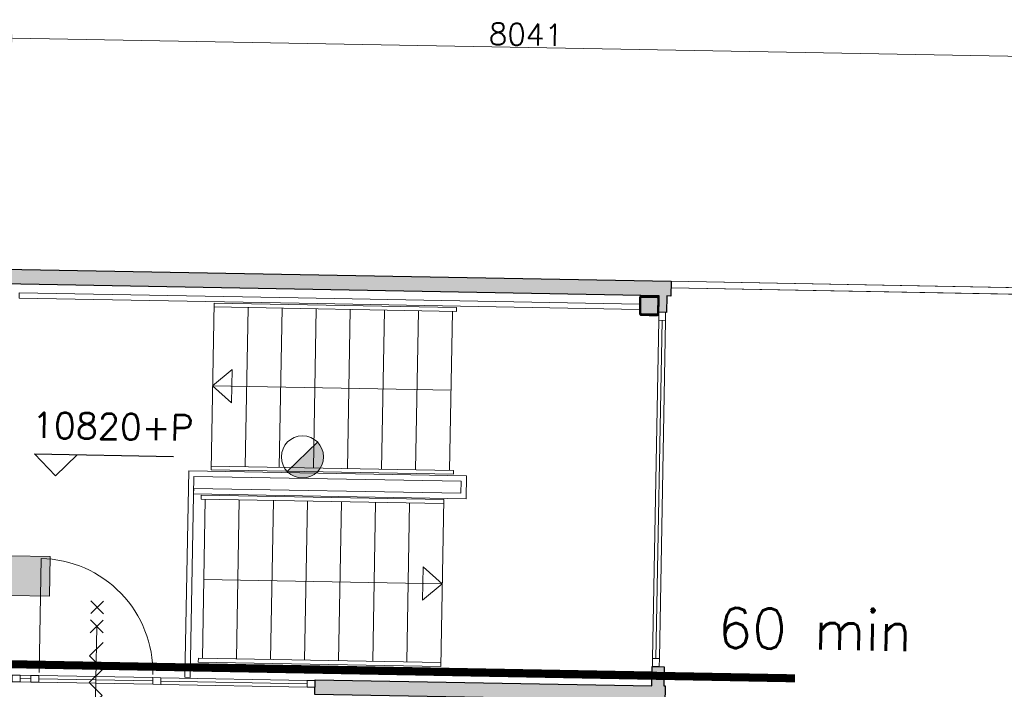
# Model space of a CAD drawing. Header units: millimetres. Extents: x -13022 to 1371524, y -38729 to 632593.
# Tile 361 of 381: x 1155392 to 1162761, y 17879 to 22892. Entities that reach past the tile are written whole.
import ezdxf

# ---------------------------------------------------------------- set-up
doc = ezdxf.new("R2010")
doc.units = ezdxf.units.MM
doc.header["$LTSCALE"] = 35
doc.set_wipeout_variables(frame=1)
doc.linetypes.add('AI9-LType1', pattern=[1.69333, 0.846665, -0.846665])
doc.linetypes.add('DASHED', pattern=[200, 100, -100])
for name, color, linetype, lineweight in [('Al65----_beveiliging-inst', 92, 'Continuous', 9), ('B6 TEKST', 7, 'Continuous', 25), ('B95 tekst', 7, 'Continuous', 25), ('brandveiligheid voorzieningen', 10, 'Continuous', 9)]:
    doc.layers.add(name, color=color, linetype=linetype, lineweight=lineweight)
for name, color, linetype in [('LAYER102', 1, 'Continuous'), ('LAYER111', 7, 'Continuous'), ('LAYER24', 7, 'Continuous'), ('LAYER28', 7, 'Continuous'), ('LAYER30', 7, 'Continuous'), ('LAYER31', 7, 'Continuous')]:
    doc.layers.add(name, color=color, linetype=linetype)
doc.styles.add('Algemeen', font='simplex.shx', dxfattribs={"height": 2.5})
doc.styles.add('SIMPLEX', font='SIMPLEX.SHX', dxfattribs={"width": 0.75})
doc.styles.get("Standard").update_dxf_attribs({"font": 'simplex.shx'})
doc.dimstyles.new('~R----C~', dxfattribs={"dimtxt": 162, "dimasz": 180, "dimexe": 0.18, "dimexo": 0.0625, "dimgap": 16.2, "dimtad": 1, "dimdec": 0, "dimzin": 0, "dimdsep": 46, "dimtxsty": 'Standard', "dimcen": 0.09, "dimse1": 1, "dimse2": 1, "dimclrd": 7, "dimadec": 0, "dimazin": 0, "dimtfac": 1, "dimtdec": 4, "dimtmove": 0, "dimatfit": 3, "dimfxl": 1, "dimtolj": 1, "dimtzin": 0, "dimlwd": 13, "dimarcsym": 0})

# ---------------------------------------------------------------- blocks, each defined once
blk = doc.blocks.new('*D127')
at = {"layer": 'Defpoints', "color": 0, "linetype": 'Continuous', "transparency": 16777216}
for p in [(1163198.6, 22611.5), (1155127.6, 21026), (1163167.4, 20881.2)]:
    blk.add_point(p, dxfattribs=at)
at = {"layer": 'LAYER102', "color": 7, "linetype": 'Continuous', "lineweight": 13, "transparency": 16777216}
blk.add_line((1155338.7, 22753), (1163018.6, 22614.8), dxfattribs=at)
at = {"layer": 'LAYER102', "color": 7, "linetype": 'Continuous', "transparency": 16777216}
for points in [[(1155339.2, 22783), (1155338.1, 22723), (1155158.7, 22756.3)], [(1163019.2, 22644.8), (1163018.1, 22584.8), (1163198.6, 22611.5)]]:
    blk.add_solid(points, dxfattribs=at)
at = {"layer": 'LAYER102', "color": 0, "linetype": 'Continuous', "transparency": 16777216, "insert": (1159180.4, 22781.1), "char_height": 162, "attachment_point": 5, "rotation": 358.96863}
blk.add_mtext('\\A1;8041', dxfattribs=at)
blk = doc.blocks.new('Brandmelder')
at = {"layer": 'brandveiligheid voorzieningen'}
blk.add_hatch(color=256, dxfattribs=at).paths.add_polyline_path([(76.62, -89.8, 0.198912), (75.85, -87.94), (72.13, -91.66, 0.668179)])
blk.add_line((72.13, -91.66), (75.85, -87.94), dxfattribs=at)
blk.add_circle((73.99, -89.8), 2.63, dxfattribs=at)
blk = doc.blocks.new('Kleefmagneet')
at = {"layer": 'Al65----_beveiliging-inst', "linetype": 'Continuous'}
blk.add_hatch(color=92, dxfattribs=at).paths.add_polyline_path([(76.19, -67.42), (71.25, -67.42), (71.25, -72.36), (76.19, -72.36)])
at = {"layer": 'Al65----_beveiliging-inst', "color": 92, "linetype": 'Continuous'}
blk.add_lwpolyline([(71.25, -72.36), (76.19, -72.36), (76.19, -67.42), (71.25, -67.42)], close=True, dxfattribs=at)

msp = doc.modelspace()

# ---------------------------------------------------------------- hatches: boundary and pattern name
at = {"layer": 'LAYER111', "linetype": 'Continuous', "lineweight": 5}
for points in [[(1160044.477, 20689.361, -0.4147285), (1160039.568, 20694.451), (1160041.656, 20810.432, -0.41387036), (1160046.745, 20815.341), (1160162.726, 20813.253, -0.41347007), (1160167.635, 20808.164), (1160165.547, 20692.183, -0.41392758), (1160160.458, 20687.273)], [(1157603.283, 17950.546), (1160123.02, 17906.294), (1160125.608, 18050.02), (1160215.593, 18048.4), (1160213.006, 17904.674), (1160222.691, 17904.499), (1160198.12, 16539.595), (1160098.448, 16541.39), (1160121.04, 17796.311), (1157601.303, 17840.564)]]:
    msp.add_hatch(color=254, dxfattribs=at).paths.add_polyline_path(points, flags=0)

# ---------------------------------------------------------------- linework, layer by layer
at = {"layer": 'Al65----_beveiliging-inst', "color": 92, "linetype": 'AI9-LType1', "lineweight": 0, "ltscale": 0.1, "const_width": 60, "flags": 128}
msp.add_lwpolyline([(1154066.947, 18805.931), (1154950.846, 18073.941), (1160344.767, 17976.836), (1160344.767, 17976.836), (1160344.767, 17976.836), (1160344.767, 17976.836), (1161195.006, 17961.529)], dxfattribs=at)
at = {"layer": 'B95 tekst'}
for p, q in [((1155502.274, 19640.896), (1156543.989, 19622.143)), ((1155502.274, 19640.896), (1155659.37, 19478.041)), ((1155822.225, 19635.136), (1155659.37, 19478.041))]:
    msp.add_line(p, q, dxfattribs=at)
at = {"layer": 'LAYER24', "color": 7, "linetype": 'Continuous', "lineweight": 18}
for points in [[(1156846.671, 20770.575), (1156824.179, 19521.23)], [(1156846.141, 20741.158), (1158660.847, 20708.488), (1158661.377, 20737.905), (1156846.671, 20770.575)], [(1157101.089, 20735.966), (1157079.667, 19546.034)], [(1157356.048, 20731.376), (1157334.626, 19541.444)], [(1157611.007, 20726.81), (1157589.585, 19536.878)], [(1157865.965, 20722.197), (1157844.543, 19532.264)], [(1158120.924, 20717.607), (1158099.502, 19527.674)], [(1158375.883, 20713.04), (1158354.461, 19523.108)], [(1158630.842, 20708.45), (1158609.42, 19518.518)], [(1156978.252, 20023.882), (1156835.525, 20151.472), (1156982.752, 20273.842), (1156978.252, 20023.882)], [(1156835.525, 20151.472), (1158620.236, 20119.342)], [(1156824.179, 19521.23), (1158638.885, 19488.561), (1158639.415, 19517.978), (1156824.709, 19550.648)], [(1158565.46, 19298.93), (1156750.754, 19331.6), (1156750.224, 19302.182), (1158564.93, 19269.513)], [(1156758.798, 18111.71), (1156780.22, 19301.642)], [(1157013.756, 18107.12), (1157035.178, 19297.052)], [(1157268.715, 18102.554), (1157290.137, 19292.486)], [(1157523.674, 18097.964), (1157545.096, 19287.896)], [(1157778.632, 18093.35), (1157800.054, 19283.283)], [(1158033.591, 18088.784), (1158055.013, 19278.716)], [(1158288.55, 18084.194), (1158309.972, 19274.126)], [(1158542.968, 18049.585), (1158565.46, 19298.93)], [(1158411.387, 18796.278), (1158554.114, 18668.688), (1158406.887, 18546.319), (1158411.387, 18796.278)], [(1158554.114, 18668.688), (1156769.341, 18700.819)], [(1158543.498, 18079.003), (1156728.792, 18111.672), (1156728.262, 18082.255), (1158542.968, 18049.585)]]:
    msp.add_lwpolyline(points, dxfattribs=at)
at = {"layer": 'LAYER24', "color": 7, "linetype": 'DASHED', "lineweight": 18}
for points in [[(1156846.671, 20770.575), (1156824.179, 19521.23)], [(1156846.141, 20741.158), (1158660.847, 20708.488), (1158661.377, 20737.905), (1156846.671, 20770.575)], [(1157101.089, 20735.966), (1157079.667, 19546.034)], [(1157356.048, 20731.376), (1157334.626, 19541.444)], [(1157611.007, 20726.81), (1157589.585, 19536.878)], [(1157865.965, 20722.197), (1157844.543, 19532.264)], [(1158120.924, 20717.607), (1158099.502, 19527.674)], [(1158375.883, 20713.04), (1158354.461, 19523.108)], [(1158630.842, 20708.45), (1158609.42, 19518.518)], [(1156824.179, 19521.23), (1158638.885, 19488.561), (1158639.415, 19517.978), (1156824.709, 19550.648)], [(1158565.46, 19298.93), (1156750.754, 19331.6), (1156750.224, 19302.182), (1158564.93, 19269.513)], [(1156758.798, 18111.71), (1156780.22, 19301.642)], [(1157013.756, 18107.12), (1157035.178, 19297.052)], [(1157268.715, 18102.554), (1157290.137, 19292.486)], [(1157523.674, 18097.964), (1157545.096, 19287.896)], [(1157778.632, 18093.35), (1157800.054, 19283.283)], [(1158033.591, 18088.784), (1158055.013, 19278.716)], [(1158288.55, 18084.194), (1158309.972, 19274.126)], [(1158542.968, 18049.585), (1158565.46, 19298.93)], [(1158543.498, 18079.003), (1156728.792, 18111.672), (1156728.262, 18082.255), (1158542.968, 18049.585)]]:
    msp.add_lwpolyline(points, dxfattribs=at)
at = {"layer": 'LAYER28', "color": 7, "linetype": 'Continuous', "lineweight": 18}
for points in [[(1160267.531, 20933.417), (1163166.928, 20880.751), (1163095.489, 16912.535), (1163400.752, 16907.039)], [(1160266.631, 20883.425), (1163116.036, 20831.667), (1163044.597, 16863.443), (1163399.852, 16857.048)], [(1157475.034, 20809.38), (1155387.559, 20846.96), (1155386.839, 20806.967), (1157483.562, 20769.22)]]:
    msp.add_lwpolyline(points, dxfattribs=at)
at = {"layer": 'LAYER28', "color": 7, "linetype": 'DASHED', "lineweight": 18}
for points in [[(1160267.531, 20933.417), (1163166.928, 20880.751), (1163095.489, 16912.535), (1163400.752, 16907.039)], [(1160266.631, 20883.425), (1163116.036, 20831.667), (1163044.597, 16863.443), (1163399.852, 16857.048)], [(1157475.034, 20809.38), (1155387.559, 20846.96), (1155386.839, 20806.967), (1157483.562, 20769.22)]]:
    msp.add_lwpolyline(points, dxfattribs=at)
at = {"layer": 'LAYER28', "color": 7, "linetype": 'Continuous', "lineweight": 25}
msp.add_lwpolyline([(1160175.546, 20692.003), (1160177.634, 20807.984, 0.41421358), (1160162.906, 20823.251), (1160046.925, 20825.339, 0.41421358), (1160031.657, 20810.612), (1160029.569, 20694.63, 0.41421358), (1160044.297, 20679.363), (1160160.278, 20677.275, 0.41421358), (1160175.546, 20692.003)], format="xyb", close=True, dxfattribs=at)
msp.add_lwpolyline([(1160175.546, 20692.003), (1160177.634, 20807.984, 0.41421358), (1160162.906, 20823.251), (1160046.925, 20825.339, 0.41421358), (1160031.657, 20810.612), (1160029.569, 20694.63, 0.41421358), (1160044.297, 20679.363), (1160160.278, 20677.275, 0.41421358), (1160175.546, 20692.003)], format="xyb", close=True, dxfattribs=at)
at = {"layer": 'LAYER28', "color": 7, "linetype": 'Continuous', "lineweight": 18}
for points in [[(1156694.163, 19382.634), (1158693.839, 19346.635), (1158695.476, 19437.526), (1156695.8, 19473.526), (1156668.705, 17968.488), (1156628.711, 17969.208), (1156656.526, 19514.239), (1158736.189, 19476.8), (1158733.113, 19305.921), (1156693.443, 19342.641)], [(1156670.592, 18073.323), (1160124.908, 18011.136), (1160124.19, 17971.283), (1156669.875, 18033.47)]]:
    msp.add_lwpolyline(points, close=True, dxfattribs=at)
at = {"layer": 'LAYER28', "color": 7, "linetype": 'DASHED', "lineweight": 18}
for points in [[(1156694.163, 19382.634), (1158693.839, 19346.635), (1158695.476, 19437.526), (1156695.8, 19473.526), (1156668.705, 17968.488), (1156628.711, 17969.208), (1156656.526, 19514.239), (1158736.189, 19476.8), (1158733.113, 19305.921), (1156693.443, 19342.641)], [(1156670.592, 18073.323), (1160124.908, 18011.136), (1160124.19, 17971.283), (1156669.875, 18033.47)]]:
    msp.add_lwpolyline(points, close=True, dxfattribs=at)
at = {"layer": 'LAYER28', "color": 7, "linetype": 'Continuous', "lineweight": 25}
msp.add_lwpolyline([(1157603.283, 17950.546), (1160123.02, 17906.294), (1160125.608, 18050.02), (1160215.593, 18048.4), (1160213.006, 17904.674), (1160222.691, 17904.499), (1160198.12, 16539.595), (1160098.448, 16541.39), (1160121.04, 17796.311), (1157601.303, 17840.564)], close=True, dxfattribs=at)
at = {"layer": 'LAYER30', "color": 7, "linetype": 'Continuous', "lineweight": 18}
for points in [[(1155922.985, 18445.856), (1156019.815, 18539.269)], [(1156018.103, 18444.143), (1155924.698, 18540.981)], [(1155920.417, 18303.191), (1156017.247, 18396.589)], [(1156015.534, 18301.479), (1155922.129, 18398.301)], [(1155968.832, 18349.89), (1155954.432, 17550.02)], [(1156016.664, 18229.009), (1155914.88, 18130.826), (1156013.064, 18029.042), (1155911.28, 17930.858), (1156009.554, 17834.073), (1155907.86, 17740.889), (1156006.224, 17649.103)], [(1155476.036, 17983.701), (1155396.049, 17985.141)], [(1155536.026, 17982.621), (1156388.138, 17967.281)], [(1155475.136, 17933.709), (1155395.149, 17935.149)], [(1155475.586, 17958.705), (1155395.599, 17960.145)], [(1155535.126, 17932.629), (1156387.238, 17917.289)], [(1155535.576, 17957.625), (1156387.688, 17942.285)], [(1156447.228, 17916.209), (1157542.301, 17896.494)], [(1156447.678, 17941.205), (1157542.751, 17921.49)], [(1156448.128, 17966.201), (1157543.201, 17946.486)]]:
    msp.add_lwpolyline(points, dxfattribs=at)
for points in [[(1160127.982, 18049.978), (1160129.062, 18109.968), (1160179.054, 18109.068), (1160177.974, 18049.078)], [(1155395.149, 17935.149), (1155335.158, 17936.229), (1155336.058, 17986.221), (1155396.049, 17985.141)], [(1155476.036, 17983.701), (1155536.026, 17982.621), (1155535.126, 17932.629), (1155475.136, 17933.709)], [(1155535.126, 17932.629), (1155475.136, 17933.709), (1155476.036, 17983.701), (1155536.026, 17982.621)], [(1156388.138, 17967.281), (1156448.128, 17966.201), (1156447.228, 17916.209), (1156387.238, 17917.289)], [(1156388.138, 17967.281), (1156448.128, 17966.201), (1156447.228, 17916.209), (1156387.238, 17917.289)], [(1157543.201, 17946.486), (1157603.191, 17945.406), (1157602.291, 17895.414), (1157542.301, 17896.494)]]:
    msp.add_lwpolyline(points, close=True, dxfattribs=at)
at = {"layer": 'LAYER31', "color": 7, "linetype": 'Continuous', "lineweight": 18}
msp.add_lwpolyline([(1155536.45, 18006.195), (1155551.791, 18858.307, -0.41421361), (1156388.562, 17990.855)], format="xyb", dxfattribs=at)

# ---------------------------------------------------------------- block references
at = {"layer": 'Al65----_beveiliging-inst', "xscale": 60, "yscale": 60, "zscale": 60, "rotation": 358.9686325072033}
for name, p in [('Brandmelder', (1153166.547, 25086.135)), ('Kleefmagneet', (1151121.169, 22999.163))]:
    msp.add_blockref(name, p, dxfattribs=at)

# ---------------------------------------------------------------- texts
at = {"layer": 'B6 TEKST', "style": 'SIMPLEX'}
msp.add_text('10820+P', height=192, rotation=358.9686325, dxfattribs=at).set_placement((1155481.775, 19762.268))
at = {"layer": 'B95 tekst', "style": 'Algemeen'}
msp.add_text('60 min', height=300, rotation=358.9686325, dxfattribs=at).set_placement((1160614.815, 18190.678))

# ---------------------------------------------------------------- dimensions: what is measured, and where the dimension line sits
at = {"layer": 'LAYER102', "color": 7, "linetype": 'Continuous'}
dim = msp.add_linear_dim(base=(1163198.586, 22611.517), p1=(1155127.551, 21025.951), p2=(1163167.436, 20881.211), angle=358.9686325, dimstyle='~R----C~', dxfattribs=at)
dim.commit()
dim.dimension.update_dxf_attribs({"geometry": '*D127', "text_midpoint": (1159180.394, 22781.071)})

# ---------------------------------------------------------------- next in the draw order: wipeouts: each hides what was drawn before it
at = {"linetype": 'Continuous'}
msp.add_wipeout([(1160044.297, 20679.363), (1160036.834, 20681.505), (1160031.434, 20687.096), (1160029.569, 20694.63), (1160031.657, 20810.612), (1160033.792, 20818.074), (1160039.39, 20823.467), (1160046.925, 20825.339), (1160162.906, 20823.251), (1160170.369, 20821.109), (1160175.769, 20815.519), (1160177.634, 20807.984), (1160175.546, 20692.003), (1160173.411, 20684.54), (1160167.813, 20679.147), (1160160.278, 20677.275), (1160102.288, 20678.319), (1160102.468, 20688.317), (1160160.458, 20687.273), (1160164.015, 20688.67), (1160165.547, 20692.183), (1160167.635, 20808.164), (1160166.231, 20811.729), (1160162.726, 20813.253), (1160046.745, 20815.341), (1160043.188, 20813.944), (1160041.656, 20810.432), (1160039.568, 20694.451), (1160040.973, 20690.886), (1160044.477, 20689.361), (1160102.468, 20688.317), (1160102.288, 20678.319)], dxfattribs=at).dxf.layer = 'LAYER111'

# ---------------------------------------------------------------- next in the draw order: hatches: boundary and pattern name
at = {"layer": 'LAYER111', "linetype": 'Continuous', "lineweight": 5}
msp.add_hatch(color=254, dxfattribs=at).paths.add_polyline_path([(1155127.551, 21025.951), (1160267.531, 20933.417), (1160265.551, 20823.435), (1160234.431, 20823.995), (1160232.211, 20700.687), (1160175.72, 20701.704), (1160177.94, 20825.012), (1155125.571, 20915.969)], flags=0)
at = {"layer": 'LAYER28', "linetype": 'Continuous', "lineweight": 13}
h = msp.add_hatch(dxfattribs=at)
h.set_pattern_fill('~A--FYV~', angle=-1.0313675, style=0, pattern_type=0)
h.set_pattern_definition([(43.96863251, (848492.37885, 130822.67673), (-0.20827933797, 0.21591600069), []), (43.96863251, (848492.38266, 130822.88882), (-0.20827933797, 0.21591600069), [])])
h.paths.add_polyline_path([(1160102.288, 20678.319), (1160102.468, 20688.317), (1160044.477, 20689.361, -0.41421358), (1160039.568, 20694.451), (1160041.656, 20810.432, -0.41421358), (1160046.745, 20815.341), (1160162.726, 20813.253, -0.41421358), (1160167.635, 20808.164), (1160165.547, 20692.183, -0.41421358), (1160160.458, 20687.273), (1160102.468, 20688.317), (1160102.288, 20678.319), (1160160.278, 20677.275, 0.41421358), (1160175.546, 20692.003), (1160177.634, 20807.984, 0.41421358), (1160162.906, 20823.251), (1160046.925, 20825.339, 0.41421358), (1160031.657, 20810.612), (1160029.569, 20694.63, 0.41421358), (1160044.297, 20679.363)], flags=0)

# ---------------------------------------------------------------- next in the draw order: linework, layer by layer
at = {"layer": 'LAYER28', "color": 7, "linetype": 'Continuous', "lineweight": 25}
msp.add_lwpolyline([(1155127.551, 21025.951), (1160267.531, 20933.417), (1160265.551, 20823.435), (1160234.431, 20823.995), (1160232.211, 20700.687), (1160175.72, 20701.704), (1160177.94, 20825.012), (1155125.571, 20915.969)], close=True, dxfattribs=at)
at = {"layer": 'LAYER28', "color": 7, "linetype": 'Continuous', "lineweight": 18}
msp.add_lwpolyline([(1157475.034, 20809.38), (1160030.807, 20763.369), (1160030.087, 20723.376), (1157483.562, 20769.22)], dxfattribs=at)
at = {"layer": 'LAYER28', "color": 7, "linetype": 'DASHED', "lineweight": 18}
msp.add_lwpolyline([(1157475.034, 20809.38), (1160030.807, 20763.369), (1160030.087, 20723.376), (1157483.562, 20769.22)], dxfattribs=at)
at = {"layer": 'LAYER28', "color": 7, "linetype": 'Continuous', "lineweight": 25}
msp.add_lwpolyline([(1160102.288, 20678.319), (1160102.468, 20688.317), (1160044.477, 20689.361, -0.41421358), (1160039.568, 20694.451), (1160041.656, 20810.432, -0.41421358), (1160046.745, 20815.341), (1160162.726, 20813.253, -0.41421358), (1160167.635, 20808.164), (1160165.547, 20692.183, -0.41421358), (1160160.458, 20687.273), (1160102.468, 20688.317), (1160102.288, 20678.319), (1160160.278, 20677.275, 0.41421358), (1160175.546, 20692.003), (1160177.634, 20807.984, 0.41421358), (1160162.906, 20823.251), (1160046.925, 20825.339, 0.41421358), (1160031.657, 20810.612), (1160029.569, 20694.63, 0.41421358), (1160044.297, 20679.363)], format="xyb", close=True, dxfattribs=at)
at = {"layer": 'LAYER30', "color": 7, "linetype": 'Continuous', "lineweight": 18}
for points in [[(1160129.062, 18109.968), (1160174.64, 20641.714)], [(1160154.058, 18109.518), (1160199.636, 20641.264)], [(1160179.054, 18109.068), (1160224.632, 20640.814)]]:
    msp.add_lwpolyline(points, dxfattribs=at)
msp.add_lwpolyline([(1160174.64, 20641.714), (1160175.72, 20701.704), (1160225.712, 20700.804), (1160224.632, 20640.814)], close=True, dxfattribs=at)

doc.saveas('drawing.dxf')
